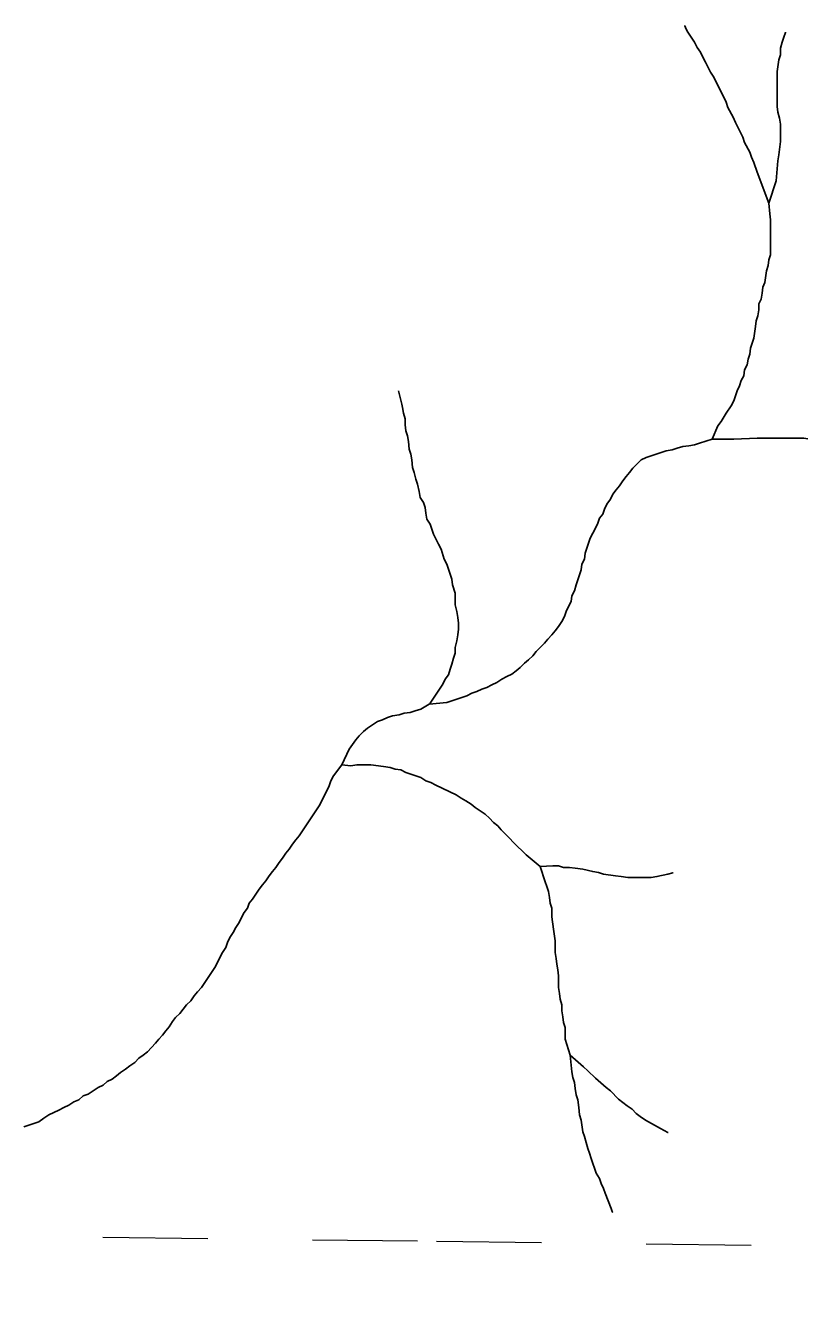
# Model space of a CAD drawing. Extents: x 652.3 to 678, y 7316.9 to 7344.9.
# Drawn here: x 672.102 to 672.84, y 7316.944 to 7318.169 of the extents above; entities that cross this region are included whole.
import ezdxf

# ---------------------------------------------------------------- set-up
doc = ezdxf.new("R2010")
doc.units = 0
doc.header["$LTSCALE"] = 0.032
doc.linetypes.add('SHORT_DASHED', pattern=[2.7, 1.5, -1.2])
doc.layers.add('53', color=7, linetype='SHORT_DASHED', lineweight=13)
doc.layers.add('7', color=7, linetype='Continuous', lineweight=25)

msp = doc.modelspace()

# ---------------------------------------------------------------- linework, layer by layer
at = {"layer": '53'}
msp.add_lwpolyline([(666.2765, 7317.0825), (666.7945, 7317.0764), (667.3126, 7317.0703), (667.8307, 7317.0642), (668.3488, 7317.058), (668.8669, 7317.0519), (669.385, 7317.0457), (669.9031, 7317.0395), (670.4212, 7317.0333), (670.9393, 7317.027), (671.4574, 7317.0207), (671.9755, 7317.0145), (672.4936, 7317.0082), (673.0117, 7317.0018), (673.5298, 7316.9955), (674.0479, 7316.9891), (674.566, 7316.9828), (675.0841, 7316.9764), (675.6022, 7316.9699), (676.1203, 7316.9635), (676.6384, 7316.9571), (677.1565, 7316.9506), (677.6746, 7316.9441)], dxfattribs=at)
at = {"layer": '7'}
for p, q in [((672.8177, 7318.0206), (672.8106, 7317.9991)), ((672.4875, 7317.5217), (672.4867, 7317.5209))]:
    msp.add_line(p, q, dxfattribs=at)
for points in [[(672.7302, 7318.1686), (672.7304, 7318.1683), (672.7318, 7318.1654), (672.7334, 7318.1623), (672.7366, 7318.1575), (672.7398, 7318.1527), (672.7421, 7318.1479), (672.7453, 7318.1432), (672.7477, 7318.1384), (672.7501, 7318.1336), (672.7549, 7318.1241), (672.7581, 7318.1193), (672.7604, 7318.1145), (672.7676, 7318.1002), (672.77, 7318.0954), (672.7716, 7318.0906), (672.7764, 7318.0811), (672.7787, 7318.0763), (672.7859, 7318.062), (672.7875, 7318.0572), (672.7923, 7318.0477), (672.7939, 7318.0429), (672.7962, 7318.0381), (672.7994, 7318.0286), (672.8106, 7317.9991)], [(672.8177, 7318.0206), (672.8193, 7318.0397), (672.8201, 7318.0453), (672.8217, 7318.058), (672.8217, 7318.0747), (672.8209, 7318.0803), (672.8193, 7318.0859), (672.8185, 7318.0914), (672.8185, 7318.1249), (672.8201, 7318.136), (672.8217, 7318.1408), (672.8217, 7318.1471), (672.8233, 7318.1527), (672.8249, 7318.1575), (672.8264, 7318.162), (672.8265, 7318.1624)], [(672.8106, 7317.9991), (672.8114, 7317.9888), (672.8122, 7317.9832), (672.8122, 7317.9498), (672.8106, 7317.945), (672.8098, 7317.9395), (672.8082, 7317.9347), (672.8066, 7317.9235), (672.805, 7317.9188), (672.8042, 7317.9132), (672.8034, 7317.9076), (672.801, 7317.9029), (672.801, 7317.8973), (672.8002, 7317.8917), (672.7986, 7317.8869), (672.7978, 7317.8814), (672.7962, 7317.8702), (672.7931, 7317.8607), (672.7923, 7317.8551), (672.7907, 7317.8503), (672.7899, 7317.8448), (672.7875, 7317.84), (672.7867, 7317.8344), (672.7843, 7317.8297), (672.7827, 7317.8249), (672.7803, 7317.8201), (672.7787, 7317.8153), (672.7771, 7317.8106), (672.7748, 7317.8058), (672.77, 7317.7986), (672.7652, 7317.7907), (672.762, 7317.7867), (672.7565, 7317.774)], [(672.4573, 7317.8201), (672.4605, 7317.8074), (672.4613, 7317.8042), (672.4621, 7317.7986), (672.4636, 7317.7931), (672.4636, 7317.7875), (672.4644, 7317.7819), (672.466, 7317.7771), (672.4668, 7317.7716), (672.4676, 7317.7644), (672.4692, 7317.7596), (672.47, 7317.7541), (672.4708, 7317.7469), (672.4724, 7317.7421), (672.474, 7317.7358), (672.4756, 7317.731), (672.4772, 7317.7238), (672.478, 7317.7183), (672.4812, 7317.7135), (672.4827, 7317.7087), (672.4835, 7317.7031), (672.4843, 7317.6976), (672.4875, 7317.6928), (672.4891, 7317.688), (672.4907, 7317.6832), (672.4955, 7317.6737), (672.4979, 7317.6689), (672.501, 7317.6594), (672.5034, 7317.6546), (672.505, 7317.6498), (672.5082, 7317.6403), (672.509, 7317.6347), (672.5114, 7317.6268), (672.5114, 7317.6156), (672.513, 7317.6093), (672.5138, 7317.6037), (672.5146, 7317.5981), (672.5146, 7317.5925), (672.5138, 7317.587), (672.513, 7317.5814), (672.5114, 7317.575), (672.5114, 7317.5695), (672.5098, 7317.5647), (672.5082, 7317.5591), (672.5066, 7317.5543), (672.505, 7317.5488), (672.5018, 7317.5448), (672.4995, 7317.54), (672.4963, 7317.5353), (672.4875, 7317.5217)], [(672.6522, 7317.7023), (672.6538, 7317.7071), (672.6562, 7317.7119), (672.6594, 7317.7167), (672.6618, 7317.7214), (672.665, 7317.7254), (672.6681, 7317.7294), (672.6713, 7317.7342), (672.6745, 7317.7382), (672.6777, 7317.7421), (672.6809, 7317.7461), (672.6848, 7317.7501), (672.6888, 7317.7541), (672.6936, 7317.7565), (672.6984, 7317.758), (672.7031, 7317.7596), (672.7079, 7317.7612), (672.7127, 7317.7628), (672.7183, 7317.7636), (672.723, 7317.7652), (672.7286, 7317.7668), (672.7342, 7317.7676), (672.7398, 7317.7684), (672.7445, 7317.77), (672.7565, 7317.774)], [(672.7565, 7317.774), (672.7771, 7317.774), (672.7771, 7317.774), (672.7994, 7317.7748), (672.8106, 7317.7748), (672.8161, 7317.7748), (672.8217, 7317.7748), (672.8273, 7317.7748), (672.8328, 7317.7748), (672.8384, 7317.7748), (672.844, 7317.7748), (672.8496, 7317.774), (672.8551, 7317.774), (672.8607, 7317.774), (672.8663, 7317.7732), (672.8718, 7317.7732), (672.8774, 7317.7732), (672.883, 7317.7724), (672.8885, 7317.7724), (672.894, 7317.7724)], [(672.4032, 7317.4628), (672.4103, 7317.478), (672.4167, 7317.4867), (672.4199, 7317.4907), (672.4239, 7317.4947), (672.4278, 7317.4979), (672.4326, 7317.501), (672.4374, 7317.5042), (672.4422, 7317.5058), (672.4469, 7317.5082), (672.4517, 7317.5098), (672.4581, 7317.5106), (672.4629, 7317.5122), (672.4684, 7317.513), (672.4732, 7317.5146), (672.4788, 7317.5162), (672.4867, 7317.5209), (672.5034, 7317.5225), (672.5082, 7317.5241), (672.513, 7317.5257), (672.5178, 7317.5273), (672.5225, 7317.5289), (672.5273, 7317.5313), (672.5321, 7317.5329), (672.5369, 7317.5353), (672.5416, 7317.5368), (672.5464, 7317.5392), (672.5512, 7317.5416), (672.5559, 7317.5448), (672.5607, 7317.5472), (672.5655, 7317.5496), (672.5695, 7317.5528), (672.5735, 7317.5559), (672.5774, 7317.5599), (672.5814, 7317.5631), (672.5854, 7317.5671), (672.5886, 7317.5711), (672.5925, 7317.575), (672.5965, 7317.579), (672.5997, 7317.583), (672.6037, 7317.587), (672.6069, 7317.5909), (672.6101, 7317.5949), (672.6132, 7317.5997), (672.6156, 7317.6045), (672.6172, 7317.6093), (672.6196, 7317.614), (672.622, 7317.6188), (672.6228, 7317.6244), (672.6252, 7317.6291), (672.6268, 7317.6347), (672.6284, 7317.6395), (672.6299, 7317.6443), (672.6315, 7317.649), (672.6323, 7317.6546), (672.6347, 7317.6594), (672.6355, 7317.6649), (672.6371, 7317.6697), (672.6387, 7317.6745), (672.6403, 7317.6793), (672.6427, 7317.684), (672.6451, 7317.6888), (672.6475, 7317.6936), (672.649, 7317.6984), (672.6522, 7317.7023)], [(672.2942, 7317.2934), (672.2966, 7317.2981), (672.2997, 7317.3029), (672.3021, 7317.3077), (672.3053, 7317.3125), (672.3077, 7317.3172), (672.3101, 7317.322), (672.3133, 7317.326), (672.3149, 7317.3308), (672.318, 7317.3347), (672.3212, 7317.3395), (672.3244, 7317.3443), (672.3276, 7317.3483), (672.3308, 7317.3522), (672.334, 7317.357), (672.3371, 7317.361), (672.3403, 7317.365), (672.3435, 7317.3697), (672.3467, 7317.3737), (672.3499, 7317.3785), (672.353, 7317.3825), (672.3562, 7317.3873), (672.3594, 7317.3912), (672.3626, 7317.3952), (672.3658, 7317.4), (672.369, 7317.4048), (672.3721, 7317.4095), (672.3753, 7317.4143), (672.3785, 7317.4191), (672.3817, 7317.4239), (672.3841, 7317.4286), (672.3865, 7317.4334), (672.3889, 7317.4382), (672.3912, 7317.443), (672.3928, 7317.4477), (672.3952, 7317.4525), (672.4032, 7317.4628)], [(672.4032, 7317.4628), (672.4119, 7317.462), (672.4175, 7317.4628), (672.4231, 7317.4628), (672.431, 7317.4628), (672.443, 7317.4613), (672.4493, 7317.4605), (672.4541, 7317.4589), (672.4597, 7317.4581), (672.4644, 7317.4557), (672.474, 7317.4525), (672.4788, 7317.4509), (672.4835, 7317.4477), (672.4883, 7317.4461), (672.4931, 7317.4437), (672.5122, 7317.4342), (672.517, 7317.431), (672.5217, 7317.4286), (672.5265, 7317.4254), (672.5305, 7317.4223), (672.5353, 7317.4191), (672.54, 7317.4159), (672.544, 7317.4119), (672.548, 7317.4079), (672.552, 7317.4048), (672.5552, 7317.4008), (672.5631, 7317.3928), (672.5671, 7317.3888), (672.579, 7317.3769), (672.5925, 7317.3658)], [(672.5925, 7317.3658), (672.6045, 7317.3666), (672.6101, 7317.3666), (672.6148, 7317.365), (672.6204, 7317.365), (672.626, 7317.3642), (672.6331, 7317.3634), (672.6427, 7317.361), (672.6482, 7317.3602), (672.653, 7317.3586), (672.6642, 7317.357), (672.6697, 7317.3562), (672.6761, 7317.3554), (672.6984, 7317.3554), (672.7039, 7317.3562), (672.7143, 7317.3586), (672.7189, 7317.3597), (672.7193, 7317.3598)], [(672.5925, 7317.3658), (672.5973, 7317.3514), (672.5989, 7317.3467), (672.6005, 7317.3419), (672.6013, 7317.3363), (672.6021, 7317.3308), (672.6037, 7317.326), (672.6037, 7317.318), (672.6053, 7317.3061), (672.6069, 7317.295), (672.6069, 7317.2838), (672.6077, 7317.2782), (672.6085, 7317.2727), (672.6093, 7317.2671), (672.6101, 7317.2615), (672.6101, 7317.2504), (672.6108, 7317.2448), (672.6116, 7317.2393), (672.6132, 7317.2337), (672.6132, 7317.2281), (672.614, 7317.2225), (672.6148, 7317.217), (672.6164, 7317.2122), (672.6164, 7317.2011), (672.6212, 7317.1859)], [(672.1, 7317.1175), (672.1048, 7317.1191), (672.1096, 7317.1207), (672.1143, 7317.1223), (672.1191, 7317.1255), (672.1239, 7317.1287), (672.1287, 7317.131), (672.1334, 7317.1334), (672.1382, 7317.1358), (672.143, 7317.1382), (672.1478, 7317.1414), (672.1525, 7317.143), (672.1565, 7317.147), (672.1613, 7317.1485), (672.1661, 7317.1517), (672.1708, 7317.1549), (672.1756, 7317.1573), (672.1796, 7317.1605), (672.1844, 7317.1629), (672.1883, 7317.1661), (672.1923, 7317.1692), (672.1971, 7317.1724), (672.2011, 7317.1756), (672.2058, 7317.1788), (672.2098, 7317.1828), (672.2138, 7317.1859), (672.2178, 7317.1891), (672.2218, 7317.1931), (672.2257, 7317.1971), (672.2289, 7317.2011), (672.2321, 7317.205), (672.2353, 7317.209), (672.2385, 7317.213), (672.2417, 7317.2178), (672.2448, 7317.2217), (672.2488, 7317.2257), (672.252, 7317.2297), (672.2552, 7317.2337), (672.2592, 7317.2377), (672.2623, 7317.2424), (672.2655, 7317.2464), (672.2695, 7317.2504), (672.2727, 7317.2552), (672.2759, 7317.2599), (672.279, 7317.2647), (672.2822, 7317.2695), (672.2846, 7317.2743), (672.287, 7317.279), (672.2894, 7317.2838), (672.2926, 7317.2886), (672.2942, 7317.2934)], [(672.6212, 7317.1859), (672.6339, 7317.1748), (672.6379, 7317.1708), (672.6451, 7317.1637), (672.6554, 7317.1549), (672.6594, 7317.1517), (672.6673, 7317.1438), (672.6713, 7317.1406), (672.6753, 7317.1374), (672.6801, 7317.1342), (672.6841, 7317.1302), (672.688, 7317.1271), (672.6928, 7317.1239), (672.7071, 7317.1159), (672.7141, 7317.1121), (672.7144, 7317.1119)], [(672.6212, 7317.1859), (672.6228, 7317.17), (672.6236, 7317.1645), (672.6252, 7317.1597), (672.626, 7317.1541), (672.6268, 7317.1478), (672.6284, 7317.143), (672.6292, 7317.1358), (672.6299, 7317.1287), (672.6315, 7317.1239), (672.6331, 7317.1127), (672.6347, 7317.108), (672.6363, 7317.1024), (672.6379, 7317.0968), (672.6395, 7317.0921), (672.6411, 7317.0873), (672.6459, 7317.073), (672.649, 7317.0682), (672.6506, 7317.0634), (672.653, 7317.0586), (672.6546, 7317.0539), (672.6602, 7317.0395), (672.6613, 7317.0366), (672.6616, 7317.0358), (672.6618, 7317.0355)]]:
    msp.add_lwpolyline(points, dxfattribs=at)

doc.saveas('drawing.dxf')
